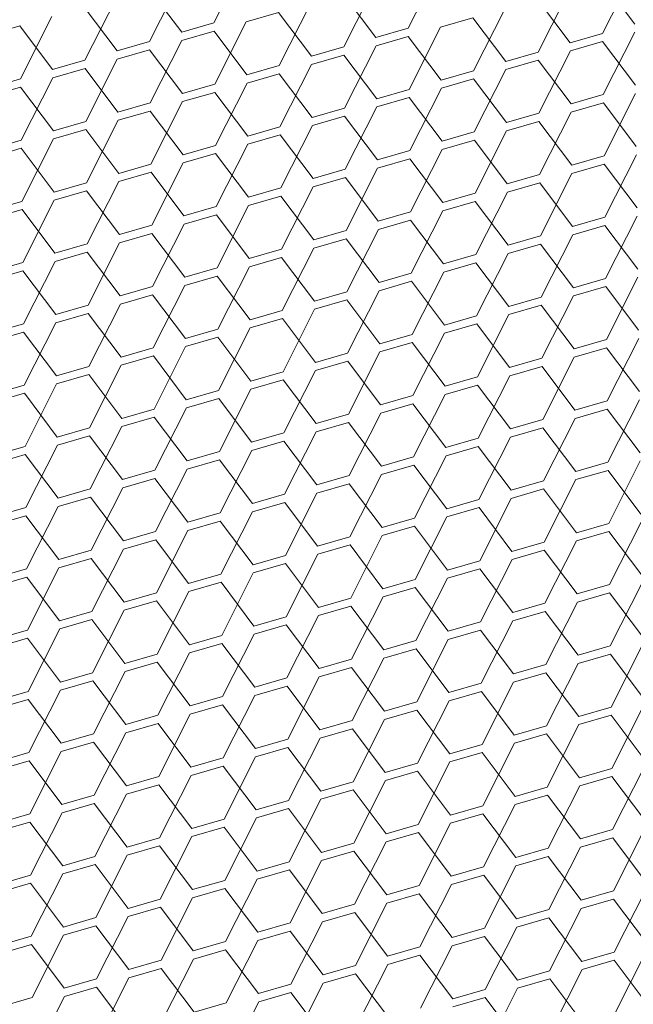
# Model space of a CAD drawing. Header units: millimetres. Extents: x 3925 to 5043, y -86 to 778.
# Tile 329 of 439: x 4969.13 to 4973.35, y 343.02 to 349.79. Entities that reach past the tile are written whole.
import ezdxf

# ---------------------------------------------------------------- set-up
doc = ezdxf.new("R2010")
doc.units = ezdxf.units.MM
doc.header["$LTSCALE"] = 46.255
doc.layers.add('H30K-DUST-FIDXF_CONTINUOUS_LINE', color=7, linetype='CONTINUOUS')

msp = doc.modelspace()

# ---------------------------------------------------------------- linework, layer by layer
at = {"layer": 'H30K-DUST-FIDXF_CONTINUOUS_LINE', "color": 7, "linetype": 'Continuous', "lineweight": 0}
for p, q in [((4970.4636, 349.7687), (4970.6808, 350.1974)), ((4971.8002, 349.7326), (4972.0175, 350.1613)), ((4973.1369, 349.6965), (4973.3541, 350.1251)), ((4970.0198, 349.6405), (4970.2371, 350.0691)), ((4973.3588, 349.7606), (4973.1323, 350.061)), ((4970.2417, 349.7046), (4970.0152, 350.005)), ((4971.3565, 349.6043), (4971.5737, 350.033)), ((4972.6931, 349.5682), (4972.9104, 349.9969)), ((4969.576, 349.5122), (4969.7933, 349.9409)), ((4971.5783, 349.6685), (4971.3518, 349.9689)), ((4972.915, 349.6323), (4972.6885, 349.9327)), ((4969.7979, 349.5763), (4969.5714, 349.8767)), ((4970.9127, 349.4761), (4971.1299, 349.9047)), ((4972.2493, 349.4399), (4972.4666, 349.8686)), ((4969.1323, 349.3839), (4969.3495, 349.8126)), ((4970.9081, 349.8406), (4970.6862, 349.7765)), ((4971.1346, 349.5402), (4970.9081, 349.8406)), ((4972.2447, 349.8045), (4972.0228, 349.7403)), ((4972.4712, 349.5041), (4972.2447, 349.8045)), ((4969.1276, 349.7485), (4968.9058, 349.6843)), ((4969.3541, 349.4481), (4969.1276, 349.7485)), ((4970.2417, 349.7046), (4970.4636, 349.7687)), ((4970.4689, 349.3478), (4970.6862, 349.7765)), ((4971.5783, 349.6685), (4971.8002, 349.7326)), ((4971.8056, 349.3117), (4972.0228, 349.7403)), ((4970.0251, 349.2195), (4970.2424, 349.6482)), ((4970.4643, 349.7123), (4970.2424, 349.6482)), ((4970.6908, 349.4119), (4970.4643, 349.7123)), ((4971.8009, 349.6762), (4971.5791, 349.6121)), ((4972.0274, 349.3758), (4971.8009, 349.6762)), ((4972.915, 349.6323), (4973.1369, 349.6965)), ((4973.1422, 349.2755), (4973.3595, 349.7042)), ((4969.7979, 349.5763), (4970.0198, 349.6405)), ((4970.0205, 349.5841), (4969.7986, 349.5199)), ((4970.247, 349.2837), (4970.0205, 349.5841)), ((4971.1346, 349.5402), (4971.3565, 349.6043)), ((4971.3618, 349.1834), (4971.5791, 349.6121)), ((4973.1376, 349.6401), (4972.9157, 349.5759)), ((4973.3641, 349.3397), (4973.1376, 349.6401)), ((4969.5814, 349.0913), (4969.7986, 349.5199)), ((4971.3572, 349.5479), (4971.1353, 349.4838)), ((4971.5837, 349.2475), (4971.3572, 349.5479)), ((4972.4712, 349.5041), (4972.6931, 349.5682)), ((4972.6984, 349.1473), (4972.9157, 349.5759)), ((4969.3541, 349.4481), (4969.576, 349.5122)), ((4969.5767, 349.4558), (4969.3549, 349.3917)), ((4969.8032, 349.1554), (4969.5767, 349.4558)), ((4970.6908, 349.4119), (4970.9127, 349.4761)), ((4970.918, 349.0551), (4971.1353, 349.4838)), ((4972.2547, 349.019), (4972.4719, 349.4477)), ((4972.6938, 349.5118), (4972.4719, 349.4477)), ((4972.9203, 349.2114), (4972.6938, 349.5118)), ((4968.9104, 349.3198), (4969.1323, 349.3839)), ((4969.1376, 348.963), (4969.3549, 349.3917)), ((4970.9134, 349.4197), (4970.6915, 349.3555)), ((4971.1399, 349.1193), (4970.9134, 349.4197)), ((4972.0274, 349.3758), (4972.2493, 349.4399)), ((4972.25, 349.3835), (4972.0282, 349.3194)), ((4972.4765, 349.0831), (4972.25, 349.3835)), ((4969.133, 349.3275), (4968.9111, 349.2634)), ((4969.3595, 349.0271), (4969.133, 349.3275)), ((4970.247, 349.2837), (4970.4689, 349.3478)), ((4970.4742, 348.9269), (4970.6915, 349.3555)), ((4971.5837, 349.2475), (4971.8056, 349.3117)), ((4971.8109, 348.8907), (4972.0282, 349.3194)), ((4970.4696, 349.2914), (4970.2477, 349.2273)), ((4970.6961, 348.991), (4970.4696, 349.2914)), ((4971.8063, 349.2553), (4971.5844, 349.1911)), ((4972.0328, 348.9549), (4971.8063, 349.2553)), ((4972.9203, 349.2114), (4973.1422, 349.2755)), ((4973.1475, 348.8546), (4973.3648, 349.2833)), ((4969.8032, 349.1554), (4970.0251, 349.2195)), ((4970.0305, 348.7986), (4970.2477, 349.2273)), ((4971.1399, 349.1193), (4971.3618, 349.1834)), ((4971.3671, 348.7625), (4971.5844, 349.1911)), ((4973.1429, 349.2191), (4972.921, 349.155)), ((4973.3694, 348.9187), (4973.1429, 349.2191)), ((4970.0258, 349.1631), (4969.804, 349.099)), ((4970.2524, 348.8627), (4970.0258, 349.1631)), ((4971.3625, 349.127), (4971.1406, 349.0629)), ((4971.589, 348.8266), (4971.3625, 349.127)), ((4972.4765, 349.0831), (4972.6984, 349.1473)), ((4972.7038, 348.7263), (4972.921, 349.155)), ((4969.3595, 349.0271), (4969.5814, 349.0913)), ((4969.5867, 348.6703), (4969.804, 349.099)), ((4970.6961, 348.991), (4970.918, 349.0551)), ((4970.9233, 348.6342), (4971.1406, 349.0629)), ((4972.6991, 349.0909), (4972.4773, 349.0267)), ((4972.9256, 348.7905), (4972.6991, 349.0909)), ((4969.5821, 349.0349), (4969.3602, 348.9707)), ((4969.8086, 348.7345), (4969.5821, 349.0349)), ((4970.9187, 348.9987), (4970.6968, 348.9346)), ((4971.1452, 348.6983), (4970.9187, 348.9987)), ((4972.0328, 348.9549), (4972.2547, 349.019)), ((4972.26, 348.5981), (4972.4773, 349.0267)), ((4968.9157, 348.8989), (4969.1376, 348.963)), ((4969.1383, 348.9066), (4968.9164, 348.8425)), ((4969.3648, 348.6062), (4969.1383, 348.9066)), ((4969.1429, 348.5421), (4969.3602, 348.9707)), ((4970.2524, 348.8627), (4970.4742, 348.9269)), ((4970.4796, 348.5059), (4970.6968, 348.9346)), ((4972.2554, 348.9626), (4972.0335, 348.8985)), ((4972.4819, 348.6622), (4972.2554, 348.9626)), ((4970.475, 348.8705), (4970.2531, 348.8063)), ((4970.7015, 348.5701), (4970.475, 348.8705)), ((4971.589, 348.8266), (4971.8109, 348.8907)), ((4971.8162, 348.4698), (4972.0335, 348.8985)), ((4972.9256, 348.7905), (4973.1475, 348.8546)), ((4973.1529, 348.4337), (4973.3701, 348.8623)), ((4969.8086, 348.7345), (4970.0305, 348.7986)), ((4970.0358, 348.3777), (4970.2531, 348.8063)), ((4971.3724, 348.3415), (4971.5897, 348.7702)), ((4971.8116, 348.8343), (4971.5897, 348.7702)), ((4972.0381, 348.5339), (4971.8116, 348.8343)), ((4973.1482, 348.7982), (4972.9264, 348.7341)), ((4973.3747, 348.4978), (4973.1482, 348.7982)), ((4970.0312, 348.7422), (4969.8093, 348.6781)), ((4970.2577, 348.4418), (4970.0312, 348.7422)), ((4971.1452, 348.6983), (4971.3671, 348.7625)), ((4971.3678, 348.7061), (4971.1459, 348.6419)), ((4971.5943, 348.4057), (4971.3678, 348.7061)), ((4972.4819, 348.6622), (4972.7038, 348.7263)), ((4972.7091, 348.3054), (4972.9264, 348.7341)), ((4969.3648, 348.6062), (4969.5867, 348.6703)), ((4969.592, 348.2494), (4969.8093, 348.6781)), ((4970.7015, 348.5701), (4970.9233, 348.6342)), ((4970.9287, 348.2133), (4971.1459, 348.6419)), ((4972.7045, 348.6699), (4972.4826, 348.6058)), ((4972.931, 348.3695), (4972.7045, 348.6699)), ((4969.5874, 348.6139), (4969.3655, 348.5498)), ((4969.8139, 348.3135), (4969.5874, 348.6139)), ((4970.9241, 348.5778), (4970.7022, 348.5137)), ((4971.1506, 348.2774), (4970.9241, 348.5778)), ((4972.0381, 348.5339), (4972.26, 348.5981)), ((4972.2653, 348.1771), (4972.4826, 348.6058)), ((4968.921, 348.4779), (4969.1429, 348.5421)), ((4969.1483, 348.1211), (4969.3655, 348.5498)), ((4970.2577, 348.4418), (4970.4796, 348.5059)), ((4970.4849, 348.085), (4970.7022, 348.5137)), ((4972.2607, 348.5417), (4972.0388, 348.4775)), ((4972.4872, 348.2413), (4972.2607, 348.5417)), ((4969.1436, 348.4857), (4968.9217, 348.4215)), ((4969.3701, 348.1853), (4969.1436, 348.4857)), ((4970.4803, 348.4495), (4970.2584, 348.3854)), ((4970.7068, 348.1491), (4970.4803, 348.4495)), ((4971.5943, 348.4057), (4971.8162, 348.4698)), ((4971.8215, 348.0489), (4972.0388, 348.4775)), ((4972.931, 348.3695), (4973.1529, 348.4337)), ((4973.1582, 348.0127), (4973.3755, 348.4414)), ((4969.8139, 348.3135), (4970.0358, 348.3777)), ((4970.0411, 347.9567), (4970.2584, 348.3854)), ((4971.8169, 348.4134), (4971.595, 348.3493)), ((4972.0434, 348.113), (4971.8169, 348.4134)), ((4973.1536, 348.3773), (4972.9317, 348.3131)), ((4973.3801, 348.0769), (4973.1536, 348.3773)), ((4970.0365, 348.3213), (4969.8146, 348.2571)), ((4970.263, 348.0209), (4970.0365, 348.3213)), ((4971.1506, 348.2774), (4971.3724, 348.3415)), ((4971.3778, 347.9206), (4971.595, 348.3493)), ((4972.4872, 348.2413), (4972.7091, 348.3054)), ((4972.7144, 347.8845), (4972.9317, 348.3131)), ((4969.3701, 348.1853), (4969.592, 348.2494)), ((4969.5974, 347.8285), (4969.8146, 348.2571)), ((4971.3732, 348.2851), (4971.1513, 348.221)), ((4971.5997, 347.9847), (4971.3732, 348.2851)), ((4972.7098, 348.249), (4972.4879, 348.1849)), ((4972.9363, 347.9486), (4972.7098, 348.249)), ((4969.5927, 348.193), (4969.3709, 348.1289)), ((4969.8192, 347.8926), (4969.5927, 348.193)), ((4970.7068, 348.1491), (4970.9287, 348.2133)), ((4970.934, 347.7923), (4971.1513, 348.221)), ((4972.0434, 348.113), (4972.2653, 348.1771)), ((4972.2706, 347.7562), (4972.4879, 348.1849)), ((4968.9264, 348.057), (4969.1483, 348.1211)), ((4969.1536, 347.7002), (4969.3709, 348.1289)), ((4970.4902, 347.6641), (4970.7075, 348.0927)), ((4970.9294, 348.1569), (4970.7075, 348.0927)), ((4971.1559, 347.8565), (4970.9294, 348.1569)), ((4972.266, 348.1207), (4972.0441, 348.0566)), ((4972.4925, 347.8203), (4972.266, 348.1207)), ((4969.149, 348.0647), (4968.9271, 348.0006)), ((4969.3755, 347.7643), (4969.149, 348.0647)), ((4970.263, 348.0209), (4970.4849, 348.085)), ((4970.4856, 348.0286), (4970.2637, 347.9645)), ((4970.7121, 347.7282), (4970.4856, 348.0286)), ((4971.5997, 347.9847), (4971.8215, 348.0489)), ((4971.8269, 347.6279), (4972.0441, 348.0566)), ((4969.8192, 347.8926), (4970.0411, 347.9567)), ((4970.0465, 347.5358), (4970.2637, 347.9645)), ((4971.8223, 347.9925), (4971.6004, 347.9283)), ((4972.0488, 347.6921), (4971.8223, 347.9925)), ((4972.9363, 347.9486), (4973.1582, 348.0127)), ((4973.1589, 347.9563), (4972.937, 347.8922)), ((4973.3854, 347.6559), (4973.1589, 347.9563)), ((4973.1635, 347.5918), (4973.3808, 348.0205)), ((4970.0418, 347.9003), (4969.82, 347.8362)), ((4970.2683, 347.5999), (4970.0418, 347.9003)), ((4971.1559, 347.8565), (4971.3778, 347.9206)), ((4971.3831, 347.4997), (4971.6004, 347.9283)), ((4972.7198, 347.4635), (4972.937, 347.8922)), ((4969.3755, 347.7643), (4969.5974, 347.8285)), ((4969.6027, 347.4075), (4969.82, 347.8362)), ((4971.3785, 347.8642), (4971.1566, 347.8001)), ((4971.605, 347.5638), (4971.3785, 347.8642)), ((4972.4925, 347.8203), (4972.7144, 347.8845)), ((4972.7151, 347.8281), (4972.4932, 347.7639)), ((4972.9416, 347.5277), (4972.7151, 347.8281)), ((4969.5981, 347.7721), (4969.3762, 347.7079)), ((4969.8246, 347.4717), (4969.5981, 347.7721)), ((4970.7121, 347.7282), (4970.934, 347.7923)), ((4970.9393, 347.3714), (4971.1566, 347.8001)), ((4972.0488, 347.6921), (4972.2706, 347.7562)), ((4972.276, 347.3353), (4972.4932, 347.7639)), ((4968.9317, 347.6361), (4969.1536, 347.7002)), ((4969.1589, 347.2793), (4969.3762, 347.7079)), ((4970.9347, 347.7359), (4970.7128, 347.6718)), ((4971.1612, 347.4355), (4970.9347, 347.7359)), ((4972.2714, 347.6998), (4972.0495, 347.6357)), ((4972.4979, 347.3994), (4972.2714, 347.6998)), ((4969.1543, 347.6438), (4968.9324, 347.5797)), ((4969.3808, 347.3434), (4969.1543, 347.6438)), ((4970.2683, 347.5999), (4970.4902, 347.6641)), ((4970.4956, 347.2431), (4970.7128, 347.6718)), ((4971.605, 347.5638), (4971.8269, 347.6279)), ((4971.8322, 347.207), (4972.0495, 347.6357)), ((4970.4909, 347.6077), (4970.2691, 347.5435)), ((4970.7174, 347.3073), (4970.4909, 347.6077)), ((4971.8276, 347.5715), (4971.6057, 347.5074)), ((4972.0541, 347.2711), (4971.8276, 347.5715)), ((4972.9416, 347.5277), (4973.1635, 347.5918)), ((4973.1689, 347.1709), (4973.3861, 347.5995)), ((4969.8246, 347.4717), (4970.0465, 347.5358)), ((4970.0518, 347.1149), (4970.2691, 347.5435)), ((4971.1612, 347.4355), (4971.3831, 347.4997)), ((4971.3884, 347.0787), (4971.6057, 347.5074)), ((4973.1642, 347.5354), (4972.9424, 347.4713)), ((4973.3907, 347.235), (4973.1642, 347.5354)), ((4969.608, 346.9866), (4969.8253, 347.4153)), ((4970.0472, 347.4794), (4969.8253, 347.4153)), ((4970.2737, 347.179), (4970.0472, 347.4794)), ((4971.3838, 347.4433), (4971.1619, 347.3791)), ((4971.6103, 347.1429), (4971.3838, 347.4433)), ((4972.4979, 347.3994), (4972.7198, 347.4635)), ((4972.7251, 347.0426), (4972.9424, 347.4713)), ((4969.3808, 347.3434), (4969.6027, 347.4075)), ((4969.6034, 347.3511), (4969.3815, 347.287)), ((4969.8299, 347.0507), (4969.6034, 347.3511)), ((4970.7174, 347.3073), (4970.9393, 347.3714)), ((4970.9447, 346.9505), (4971.1619, 347.3791)), ((4972.7205, 347.4071), (4972.4986, 347.343)), ((4972.947, 347.1067), (4972.7205, 347.4071)), ((4969.1642, 346.8583), (4969.3815, 347.287)), ((4970.94, 347.315), (4970.7182, 347.2509)), ((4971.1666, 347.0146), (4970.94, 347.315)), ((4972.0541, 347.2711), (4972.276, 347.3353)), ((4972.2813, 346.9143), (4972.4986, 347.343)), ((4968.937, 347.2151), (4969.1589, 347.2793)), ((4969.1596, 347.2229), (4968.9377, 347.1587)), ((4969.3861, 346.9225), (4969.1596, 347.2229)), ((4970.2737, 347.179), (4970.4956, 347.2431)), ((4970.5009, 346.8222), (4970.7182, 347.2509)), ((4971.8375, 346.7861), (4972.0548, 347.2147)), ((4972.2767, 347.2789), (4972.0548, 347.2147)), ((4972.5032, 346.9785), (4972.2767, 347.2789)), ((4970.4963, 347.1867), (4970.2744, 347.1226)), ((4970.7228, 346.8863), (4970.4963, 347.1867)), ((4971.6103, 347.1429), (4971.8322, 347.207)), ((4971.8329, 347.1506), (4971.611, 347.0865)), ((4972.0594, 346.8502), (4971.8329, 347.1506)), ((4972.947, 347.1067), (4973.1689, 347.1709)), ((4973.1742, 346.7499), (4973.3915, 347.1786)), ((4969.8299, 347.0507), (4970.0518, 347.1149)), ((4970.0571, 346.6939), (4970.2744, 347.1226)), ((4971.1666, 347.0146), (4971.3884, 347.0787)), ((4971.3938, 346.6578), (4971.611, 347.0865)), ((4973.1696, 347.1145), (4972.9477, 347.0503)), ((4973.3961, 346.8141), (4973.1696, 347.1145)), ((4970.0525, 347.0585), (4969.8306, 346.9943)), ((4970.279, 346.7581), (4970.0525, 347.0585)), ((4971.3892, 347.0223), (4971.1673, 346.9582)), ((4971.6157, 346.7219), (4971.3892, 347.0223)), ((4972.5032, 346.9785), (4972.7251, 347.0426)), ((4972.7304, 346.6217), (4972.9477, 347.0503)), ((4969.3861, 346.9225), (4969.608, 346.9866)), ((4969.6133, 346.5657), (4969.8306, 346.9943)), ((4970.7228, 346.8863), (4970.9447, 346.9505)), ((4970.95, 346.5295), (4971.1673, 346.9582)), ((4972.7258, 346.9862), (4972.5039, 346.9221)), ((4972.9523, 346.6858), (4972.7258, 346.9862)), ((4969.6087, 346.9302), (4969.3868, 346.8661)), ((4969.8352, 346.6298), (4969.6087, 346.9302)), ((4970.9454, 346.8941), (4970.7235, 346.8299)), ((4971.1719, 346.5937), (4970.9454, 346.8941)), ((4972.0594, 346.8502), (4972.2813, 346.9143)), ((4972.2866, 346.4934), (4972.5039, 346.9221)), ((4968.9424, 346.7942), (4969.1642, 346.8583)), ((4969.1696, 346.4374), (4969.3868, 346.8661)), ((4970.279, 346.7581), (4970.5009, 346.8222)), ((4970.5062, 346.4013), (4970.7235, 346.8299)), ((4972.282, 346.8579), (4972.0601, 346.7938)), ((4972.5085, 346.5575), (4972.282, 346.8579)), ((4969.165, 346.8019), (4968.9431, 346.7378)), ((4969.3915, 346.5015), (4969.165, 346.8019)), ((4970.5016, 346.7658), (4970.2797, 346.7017)), ((4970.7281, 346.4654), (4970.5016, 346.7658)), ((4971.6157, 346.7219), (4971.8375, 346.7861)), ((4971.8429, 346.3651), (4972.0601, 346.7938)), ((4972.9523, 346.6858), (4973.1742, 346.7499)), ((4973.1795, 346.329), (4973.3968, 346.7577)), ((4969.8352, 346.6298), (4970.0571, 346.6939)), ((4970.0625, 346.273), (4970.2797, 346.7017)), ((4971.8383, 346.7297), (4971.6164, 346.6655)), ((4972.0648, 346.4293), (4971.8383, 346.7297)), ((4973.1749, 346.6935), (4972.953, 346.6294)), ((4973.4014, 346.3931), (4973.1749, 346.6935)), ((4970.0578, 346.6375), (4969.8359, 346.5734)), ((4970.2843, 346.3371), (4970.0578, 346.6375)), ((4971.1719, 346.5937), (4971.3938, 346.6578)), ((4971.3991, 346.2369), (4971.6164, 346.6655)), ((4972.5085, 346.5575), (4972.7304, 346.6217)), ((4972.7357, 346.2007), (4972.953, 346.6294)), ((4969.3915, 346.5015), (4969.6133, 346.5657)), ((4969.6187, 346.1447), (4969.8359, 346.5734)), ((4970.9553, 346.1086), (4971.1726, 346.5373)), ((4971.3945, 346.6014), (4971.1726, 346.5373)), ((4971.621, 346.301), (4971.3945, 346.6014)), ((4972.7311, 346.5653), (4972.5092, 346.5011)), ((4972.9576, 346.2649), (4972.7311, 346.5653)), ((4969.6141, 346.5093), (4969.3922, 346.4451)), ((4969.8406, 346.2089), (4969.6141, 346.5093)), ((4970.7281, 346.4654), (4970.95, 346.5295)), ((4970.9507, 346.4731), (4970.7288, 346.409)), ((4971.1772, 346.1727), (4970.9507, 346.4731)), ((4972.0648, 346.4293), (4972.2866, 346.4934)), ((4972.292, 346.0725), (4972.5092, 346.5011)), ((4968.9477, 346.3733), (4969.1696, 346.4374)), ((4969.1749, 346.0165), (4969.3922, 346.4451)), ((4970.2843, 346.3371), (4970.5062, 346.4013)), ((4970.5116, 345.9803), (4970.7288, 346.409)), ((4972.2874, 346.437), (4972.0655, 346.3729)), ((4972.5139, 346.1366), (4972.2874, 346.437)), ((4969.1703, 346.381), (4968.9484, 346.3169)), ((4969.3968, 346.0806), (4969.1703, 346.381)), ((4970.5069, 346.3449), (4970.2851, 346.2808)), ((4970.7334, 346.0445), (4970.5069, 346.3449)), ((4971.621, 346.301), (4971.8429, 346.3651)), ((4971.8482, 345.9442), (4972.0655, 346.3729)), ((4973.1848, 345.9081), (4973.4021, 346.3368)), ((4969.8406, 346.2089), (4970.0625, 346.273)), ((4970.0678, 345.8521), (4970.2851, 346.2808)), ((4971.8436, 346.3088), (4971.6217, 346.2446)), ((4972.0701, 346.0083), (4971.8436, 346.3088)), ((4972.9576, 346.2649), (4973.1795, 346.329)), ((4973.1802, 346.2726), (4972.9583, 346.2085)), ((4973.4067, 345.9722), (4973.1802, 346.2726)), ((4970.0632, 346.2166), (4969.8413, 346.1525)), ((4970.2897, 345.9162), (4970.0632, 346.2166)), ((4971.1772, 346.1727), (4971.3991, 346.2369)), ((4971.4044, 345.8159), (4971.6217, 346.2446)), ((4972.5139, 346.1366), (4972.7357, 346.2007)), ((4972.7411, 345.7798), (4972.9583, 346.2085)), ((4969.3968, 346.0806), (4969.6187, 346.1447)), ((4969.624, 345.7238), (4969.8413, 346.1525)), ((4971.3998, 346.1805), (4971.1779, 346.1164)), ((4971.6263, 345.8801), (4971.3998, 346.1805)), ((4972.7365, 346.1444), (4972.5146, 346.0802)), ((4972.963, 345.8439), (4972.7365, 346.1444)), ((4969.6194, 346.0884), (4969.3975, 346.0242)), ((4969.8459, 345.7879), (4969.6194, 346.0884)), ((4970.7334, 346.0445), (4970.9553, 346.1086)), ((4970.9607, 345.6877), (4971.1779, 346.1164)), ((4972.0701, 346.0083), (4972.292, 346.0725)), ((4972.2973, 345.6516), (4972.5146, 346.0802)), ((4968.953, 345.9523), (4969.1749, 346.0165)), ((4969.1802, 345.5956), (4969.3975, 346.0242)), ((4970.956, 346.0522), (4970.7342, 345.9881)), ((4971.1825, 345.7518), (4970.956, 346.0522)), ((4972.2927, 346.0161), (4972.0708, 345.952)), ((4972.5192, 345.7157), (4972.2927, 346.0161)), ((4969.1756, 345.9601), (4968.9537, 345.896)), ((4969.4021, 345.6597), (4969.1756, 345.9601)), ((4970.2897, 345.9162), (4970.5116, 345.9803)), ((4970.5169, 345.5594), (4970.7342, 345.9881)), ((4971.6263, 345.8801), (4971.8482, 345.9442)), ((4971.8535, 345.5233), (4972.0708, 345.952)), ((4970.0731, 345.4312), (4970.2904, 345.8598)), ((4970.5123, 345.924), (4970.2904, 345.8598)), ((4970.7388, 345.6236), (4970.5123, 345.924)), ((4971.8489, 345.8878), (4971.627, 345.8237)), ((4972.0754, 345.5874), (4971.8489, 345.8878)), ((4972.963, 345.8439), (4973.1848, 345.9081)), ((4973.1902, 345.4872), (4973.4074, 345.9158)), ((4969.8459, 345.7879), (4970.0678, 345.8521)), ((4970.0685, 345.7957), (4969.8466, 345.7316)), ((4970.295, 345.4953), (4970.0685, 345.7957)), ((4971.1825, 345.7518), (4971.4044, 345.8159)), ((4971.4098, 345.395), (4971.627, 345.8237)), ((4973.1856, 345.8517), (4972.9637, 345.7876)), ((4973.4121, 345.5513), (4973.1856, 345.8517)), ((4969.4021, 345.6597), (4969.624, 345.7238)), ((4969.6293, 345.3029), (4969.8466, 345.7316)), ((4971.4051, 345.7596), (4971.1833, 345.6954)), ((4971.6316, 345.4592), (4971.4051, 345.7596)), ((4972.5192, 345.7157), (4972.7411, 345.7798)), ((4972.7418, 345.7234), (4972.5199, 345.6593)), ((4972.9683, 345.423), (4972.7418, 345.7234)), ((4972.7464, 345.3589), (4972.9637, 345.7876)), ((4969.6247, 345.6674), (4969.4028, 345.6033)), ((4969.8512, 345.367), (4969.6247, 345.6674)), ((4970.7388, 345.6236), (4970.9607, 345.6877)), ((4970.966, 345.2668), (4971.1833, 345.6954)), ((4972.3026, 345.2306), (4972.5199, 345.6593)), ((4968.9584, 345.5314), (4969.1802, 345.5956)), ((4969.1856, 345.1746), (4969.4028, 345.6033)), ((4970.9614, 345.6313), (4970.7395, 345.5672)), ((4971.1879, 345.3309), (4970.9614, 345.6313)), ((4972.0754, 345.5874), (4972.2973, 345.6516)), ((4972.298, 345.5952), (4972.0761, 345.531)), ((4972.5245, 345.2948), (4972.298, 345.5952)), ((4969.181, 345.5392), (4968.9591, 345.475)), ((4969.4075, 345.2388), (4969.181, 345.5392)), ((4970.295, 345.4953), (4970.5169, 345.5594)), ((4970.5222, 345.1385), (4970.7395, 345.5672)), ((4971.6316, 345.4592), (4971.8535, 345.5233)), ((4971.8589, 345.1024), (4972.0761, 345.531)), ((4970.5176, 345.503), (4970.2957, 345.4389)), ((4970.7441, 345.2026), (4970.5176, 345.503)), ((4971.8542, 345.4669), (4971.6324, 345.4028)), ((4972.0807, 345.1665), (4971.8542, 345.4669)), ((4972.9683, 345.423), (4973.1902, 345.4872)), ((4973.1955, 345.0662), (4973.4128, 345.4949)), ((4969.8512, 345.367), (4970.0731, 345.4312)), ((4970.0784, 345.0102), (4970.2957, 345.4389)), ((4971.1879, 345.3309), (4971.4098, 345.395)), ((4971.4151, 344.9741), (4971.6324, 345.4028)), ((4973.1909, 345.4308), (4972.969, 345.3666)), ((4973.4174, 345.1304), (4973.1909, 345.4308)), ((4970.0738, 345.3748), (4969.8519, 345.3106)), ((4970.3003, 345.0744), (4970.0738, 345.3748)), ((4971.4105, 345.3386), (4971.1886, 345.2745)), ((4971.637, 345.0382), (4971.4105, 345.3386)), ((4972.5245, 345.2948), (4972.7464, 345.3589)), ((4972.7517, 344.938), (4972.969, 345.3666)), ((4969.4075, 345.2388), (4969.6293, 345.3029)), ((4969.6347, 344.882), (4969.8519, 345.3106)), ((4970.7441, 345.2026), (4970.966, 345.2668)), ((4970.9713, 344.8458), (4971.1886, 345.2745)), ((4972.7471, 345.3025), (4972.5252, 345.2384)), ((4972.9736, 345.0021), (4972.7471, 345.3025)), ((4969.1909, 344.7537), (4969.4082, 345.1824)), ((4969.6301, 345.2465), (4969.4082, 345.1824)), ((4969.8566, 344.9461), (4969.6301, 345.2465)), ((4970.9667, 345.2104), (4970.7448, 345.1462)), ((4971.1932, 344.91), (4970.9667, 345.2104)), ((4972.0807, 345.1665), (4972.3026, 345.2306)), ((4972.308, 344.8097), (4972.5252, 345.2384)), ((4968.9637, 345.1105), (4969.1856, 345.1746)), ((4969.1863, 345.1182), (4968.9644, 345.0541)), ((4969.4128, 344.8178), (4969.1863, 345.1182)), ((4970.3003, 345.0744), (4970.5222, 345.1385)), ((4970.5275, 344.7176), (4970.7448, 345.1462)), ((4972.3033, 345.1742), (4972.0815, 345.1101)), ((4972.5299, 344.8738), (4972.3033, 345.1742)), ((4970.5229, 345.0821), (4970.301, 345.018)), ((4970.7494, 344.7817), (4970.5229, 345.0821)), ((4971.637, 345.0382), (4971.8589, 345.1024)), ((4971.8642, 344.6814), (4972.0815, 345.1101)), ((4972.9736, 345.0021), (4973.1955, 345.0662)), ((4973.2008, 344.6453), (4973.4181, 345.074)), ((4969.8566, 344.9461), (4970.0784, 345.0102)), ((4970.0838, 344.5893), (4970.301, 345.018)), ((4971.4204, 344.5532), (4971.6377, 344.9818)), ((4971.8596, 345.046), (4971.6377, 344.9818)), ((4972.0861, 344.7456), (4971.8596, 345.046)), ((4973.1962, 345.0098), (4972.9743, 344.9457)), ((4973.4227, 344.7094), (4973.1962, 345.0098)), ((4970.0792, 344.9538), (4969.8573, 344.8897)), ((4970.3057, 344.6534), (4970.0792, 344.9538)), ((4971.1932, 344.91), (4971.4151, 344.9741)), ((4971.4158, 344.9177), (4971.1939, 344.8536)), ((4971.6423, 344.6173), (4971.4158, 344.9177)), ((4972.5299, 344.8738), (4972.7517, 344.938)), ((4972.7571, 344.517), (4972.9743, 344.9457)), ((4969.4128, 344.8178), (4969.6347, 344.882)), ((4969.64, 344.461), (4969.8573, 344.8897)), ((4970.7494, 344.7817), (4970.9713, 344.8458)), ((4970.9767, 344.4249), (4971.1939, 344.8536)), ((4972.7525, 344.8816), (4972.5306, 344.8174)), ((4972.979, 344.5812), (4972.7525, 344.8816)), ((4969.6354, 344.8256), (4969.4135, 344.7614)), ((4969.8619, 344.5252), (4969.6354, 344.8256)), ((4970.972, 344.7894), (4970.7501, 344.7253)), ((4971.1985, 344.489), (4970.972, 344.7894)), ((4972.0861, 344.7456), (4972.308, 344.8097)), ((4972.3133, 344.3888), (4972.5306, 344.8174)), ((4968.969, 344.6896), (4969.1909, 344.7537)), ((4969.1962, 344.3328), (4969.4135, 344.7614)), ((4970.3057, 344.6534), (4970.5275, 344.7176)), ((4970.5329, 344.2966), (4970.7501, 344.7253)), ((4972.3087, 344.7533), (4972.0868, 344.6892)), ((4972.5352, 344.4529), (4972.3087, 344.7533)), ((4969.1916, 344.6973), (4968.9697, 344.6332)), ((4969.4181, 344.3969), (4969.1916, 344.6973)), ((4970.5283, 344.6612), (4970.3064, 344.597)), ((4970.7548, 344.3608), (4970.5283, 344.6612)), ((4971.6423, 344.6173), (4971.8642, 344.6814)), ((4971.8695, 344.2605), (4972.0868, 344.6892)), ((4972.979, 344.5812), (4973.2008, 344.6453)), ((4973.2062, 344.2244), (4973.4234, 344.653)), ((4969.8619, 344.5252), (4970.0838, 344.5893)), ((4970.0891, 344.1684), (4970.3064, 344.597)), ((4971.8649, 344.625), (4971.643, 344.5609)), ((4972.0914, 344.3246), (4971.8649, 344.625)), ((4973.2016, 344.5889), (4972.9797, 344.5248)), ((4973.4281, 344.2885), (4973.2016, 344.5889)), ((4970.0845, 344.5329), (4969.8626, 344.4688)), ((4970.311, 344.2325), (4970.0845, 344.5329)), ((4971.1985, 344.489), (4971.4204, 344.5532)), ((4971.4258, 344.1322), (4971.643, 344.5609)), ((4972.5352, 344.4529), (4972.7571, 344.517)), ((4972.7624, 344.0961), (4972.9797, 344.5248)), ((4969.4181, 344.3969), (4969.64, 344.461)), ((4969.6453, 344.0401), (4969.8626, 344.4688)), ((4971.4211, 344.4968), (4971.1993, 344.4326)), ((4971.6476, 344.1964), (4971.4211, 344.4968)), ((4972.7578, 344.4606), (4972.5359, 344.3965)), ((4972.9843, 344.1602), (4972.7578, 344.4606)), ((4969.6407, 344.4046), (4969.4188, 344.3405)), ((4969.8672, 344.1042), (4969.6407, 344.4046)), ((4970.7548, 344.3608), (4970.9767, 344.4249)), ((4970.982, 344.004), (4971.1993, 344.4326)), ((4972.0914, 344.3246), (4972.3133, 344.3888)), ((4972.3186, 343.9678), (4972.5359, 344.3965)), ((4968.9743, 344.2686), (4969.1962, 344.3328)), ((4969.2016, 343.9118), (4969.4188, 344.3405)), ((4970.5382, 343.8757), (4970.7555, 344.3044)), ((4970.9774, 344.3685), (4970.7555, 344.3044)), ((4971.2039, 344.0681), (4970.9774, 344.3685)), ((4972.314, 344.3324), (4972.0921, 344.2682)), ((4972.5405, 344.032), (4972.314, 344.3324)), ((4969.1969, 344.2764), (4968.9751, 344.2122)), ((4969.4234, 343.976), (4969.1969, 344.2764)), ((4970.311, 344.2325), (4970.5329, 344.2966)), ((4970.5336, 344.2402), (4970.3117, 344.1761)), ((4970.7601, 343.9398), (4970.5336, 344.2402)), ((4971.6476, 344.1964), (4971.8695, 344.2605)), ((4971.8749, 343.8396), (4972.0921, 344.2682)), ((4969.8672, 344.1042), (4970.0891, 344.1684)), ((4970.0944, 343.7474), (4970.3117, 344.1761)), ((4971.8702, 344.2041), (4971.6484, 344.14)), ((4972.0967, 343.9037), (4971.8702, 344.2041)), ((4972.9843, 344.1602), (4973.2062, 344.2244)), ((4973.2069, 344.168), (4972.985, 344.1038)), ((4973.4334, 343.8676), (4973.2069, 344.168)), ((4973.2115, 343.8034), (4973.4288, 344.2321)), ((4970.0898, 344.112), (4969.8679, 344.0478)), ((4970.3163, 343.8116), (4970.0898, 344.112)), ((4971.2039, 344.0681), (4971.4258, 344.1322)), ((4971.4311, 343.7113), (4971.6484, 344.14)), ((4972.7677, 343.6752), (4972.985, 344.1038)), ((4969.4234, 343.976), (4969.6453, 344.0401)), ((4969.6507, 343.6192), (4969.8679, 344.0478)), ((4971.4265, 344.0758), (4971.2046, 344.0117)), ((4971.653, 343.7754), (4971.4265, 344.0758)), ((4972.5405, 344.032), (4972.7624, 344.0961)), ((4972.7631, 344.0397), (4972.5412, 343.9756)), ((4972.9896, 343.7393), (4972.7631, 344.0397)), ((4969.646, 343.9837), (4969.4242, 343.9196)), ((4969.8726, 343.6833), (4969.646, 343.9837)), ((4970.7601, 343.9398), (4970.982, 344.004)), ((4970.9873, 343.583), (4971.2046, 344.0117)), ((4972.0967, 343.9037), (4972.3186, 343.9678)), ((4972.324, 343.5469), (4972.5412, 343.9756)), ((4968.9797, 343.8477), (4969.2016, 343.9118)), ((4969.2069, 343.4909), (4969.4242, 343.9196)), ((4970.9827, 343.9476), (4970.7608, 343.8834)), ((4971.2092, 343.6472), (4970.9827, 343.9476)), ((4972.3193, 343.9114), (4972.0975, 343.8473)), ((4972.5458, 343.611), (4972.3193, 343.9114)), ((4969.2023, 343.8554), (4968.9804, 343.7913)), ((4969.4288, 343.555), (4969.2023, 343.8554)), ((4970.3163, 343.8116), (4970.5382, 343.8757)), ((4970.5435, 343.4548), (4970.7608, 343.8834)), ((4971.653, 343.7754), (4971.8749, 343.8396)), ((4971.8802, 343.4186), (4972.0975, 343.8473)), ((4970.5389, 343.8193), (4970.317, 343.7552)), ((4970.7654, 343.5189), (4970.5389, 343.8193)), ((4971.8756, 343.7832), (4971.6537, 343.719)), ((4972.1021, 343.4828), (4971.8756, 343.7832)), ((4972.9896, 343.7393), (4973.2115, 343.8034)), ((4973.2168, 343.3825), (4973.4341, 343.8112)), ((4969.8726, 343.6833), (4970.0944, 343.7474)), ((4970.0998, 343.3265), (4970.317, 343.7552)), ((4971.2092, 343.6472), (4971.4311, 343.7113)), ((4971.4364, 343.2904), (4971.6537, 343.719)), ((4973.2122, 343.747), (4972.9903, 343.6829)), ((4973.4387, 343.4466), (4973.2122, 343.747)), ((4969.656, 343.1982), (4969.8733, 343.6269)), ((4970.0952, 343.691), (4969.8733, 343.6269)), ((4970.3217, 343.3906), (4970.0952, 343.691)), ((4971.4318, 343.6549), (4971.2099, 343.5908)), ((4971.6583, 343.3545), (4971.4318, 343.6549)), ((4972.5458, 343.611), (4972.7677, 343.6752)), ((4972.7731, 343.2542), (4972.9903, 343.6829)), ((4969.4288, 343.555), (4969.6507, 343.6192)), ((4969.6514, 343.5628), (4969.4295, 343.4986)), ((4969.8779, 343.2624), (4969.6514, 343.5628)), ((4970.7654, 343.5189), (4970.9873, 343.583)), ((4970.9926, 343.1621), (4971.2099, 343.5908)), ((4972.7684, 343.6188), (4972.5466, 343.5546)), ((4972.9949, 343.3184), (4972.7684, 343.6188)), ((4968.985, 343.4268), (4969.2069, 343.4909)), ((4969.2122, 343.07), (4969.4295, 343.4986)), ((4970.988, 343.5266), (4970.7661, 343.4625)), ((4971.2145, 343.2262), (4970.988, 343.5266)), ((4972.1021, 343.4828), (4972.324, 343.5469)), ((4972.3247, 343.4905), (4972.1028, 343.4264)), ((4972.5512, 343.1901), (4972.3247, 343.4905)), ((4972.3293, 343.126), (4972.5466, 343.5546)), ((4969.2076, 343.4345), (4968.9857, 343.3704)), ((4969.4341, 343.1341), (4969.2076, 343.4345)), ((4970.3217, 343.3906), (4970.5435, 343.4548)), ((4970.5489, 343.0338), (4970.7661, 343.4625)), ((4971.8855, 342.9977), (4972.1028, 343.4264)), ((4970.5443, 343.3984), (4970.3224, 343.3342)), ((4970.7708, 343.098), (4970.5443, 343.3984)), ((4971.6583, 343.3545), (4971.8802, 343.4186)), ((4971.8809, 343.3622), (4971.659, 343.2981)), ((4972.1074, 343.0618), (4971.8809, 343.3622)), ((4972.9949, 343.3184), (4973.2168, 343.3825)), ((4973.2222, 342.9616), (4973.4394, 343.3902)), ((4969.8779, 343.2624), (4970.0998, 343.3265)), ((4970.1051, 342.9056), (4970.3224, 343.3342)), ((4971.2145, 343.2262), (4971.4364, 343.2904)), ((4971.4417, 342.8694), (4971.659, 343.2981)), ((4973.2175, 343.3261), (4972.9957, 343.262)), ((4973.4441, 343.0257), (4973.2175, 343.3261)), ((4970.1005, 343.2701), (4969.8786, 343.206)), ((4970.327, 342.9697), (4970.1005, 343.2701)), ((4971.4371, 343.234), (4971.2152, 343.1698)), ((4971.6636, 342.9336), (4971.4371, 343.234)), ((4972.5512, 343.1901), (4972.7731, 343.2542)), ((4972.7784, 342.8333), (4972.9957, 343.262)), ((4969.4341, 343.1341), (4969.656, 343.1982)), ((4969.6613, 342.7773), (4969.8786, 343.206)), ((4970.7708, 343.098), (4970.9926, 343.1621)), ((4970.998, 342.7412), (4971.2152, 343.1698)), ((4972.7738, 343.1978), (4972.5519, 343.1337)), ((4973.0003, 342.8974), (4972.7738, 343.1978)), ((4969.6567, 343.1418), (4969.4348, 343.0777)), ((4969.8832, 342.8414), (4969.6567, 343.1418)), ((4970.9934, 343.1057), (4970.7715, 343.0416)), ((4971.2199, 342.8053), (4970.9934, 343.1057)), ((4972.1074, 343.0618), (4972.3293, 343.126)), ((4972.3346, 342.705), (4972.5519, 343.1337)), ((4968.9903, 343.0058), (4969.2122, 343.07)), ((4969.2176, 342.649), (4969.4348, 343.0777)), ((4970.327, 342.9697), (4970.5489, 343.0338)), ((4970.5542, 342.6129), (4970.7715, 343.0416)), ((4972.33, 343.0696), (4972.1081, 343.0054)), ((4972.5565, 342.7692), (4972.33, 343.0696))]:
    msp.add_line(p, q, dxfattribs=at)

doc.saveas('drawing.dxf')
